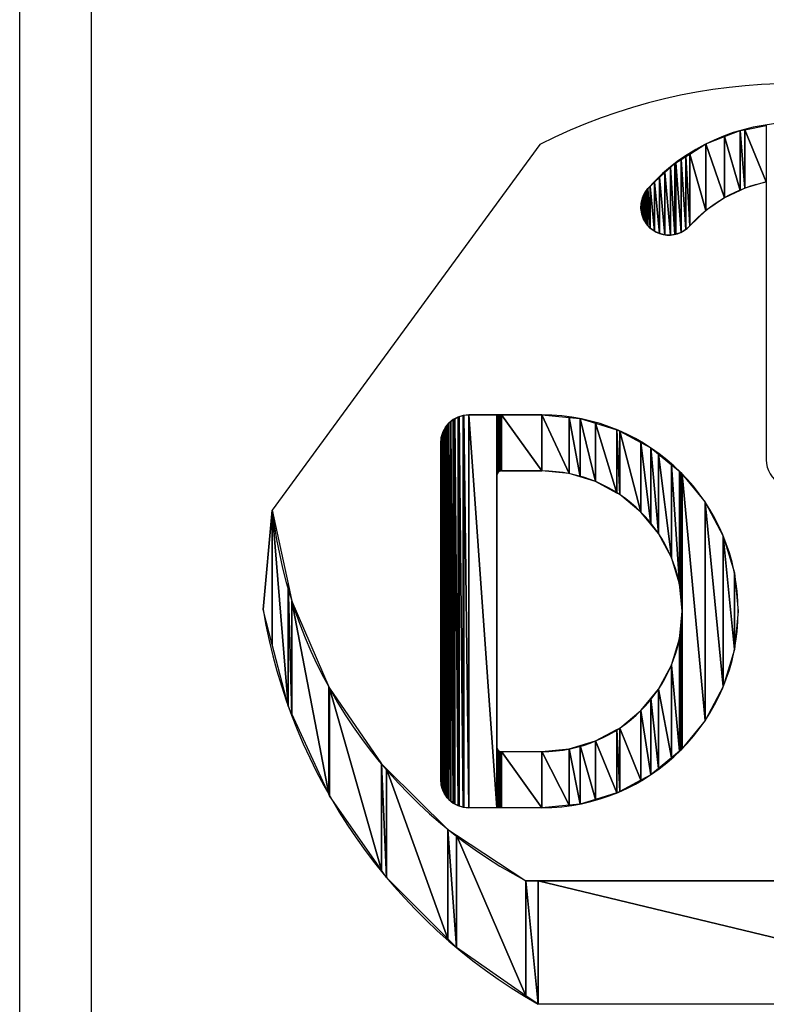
# Model space of a CAD drawing. Header units: inches. Extents: x 3 to 289, y 4 to 291.
# Tile 503 of 634: x 154.52 to 155.039, y 214.141 to 214.826. Entities that reach past the tile are written whole.
import ezdxf

# ---------------------------------------------------------------- set-up
doc = ezdxf.new("R2010")
doc.units = ezdxf.units.IN
doc.header["$LTSCALE"] = 0.5
doc.header["$MEASUREMENT"] = 0
doc.layers.add('PLOTVIEW1', color=7, linetype='Continuous')
doc.layers.add('STR_INS', color=8, linetype='Continuous')

msp = doc.modelspace()

# ---------------------------------------------------------------- linework, layer by layer
at = {"layer": 'PLOTVIEW1', "color": 190, "linetype": 'Continuous'}
for p, q in [((155.02107, 214.74927), (155.02438, 214.74989)), ((155.02438, 214.74989), (155.03937, 214.75273)), ((155.02438, 214.74989), (155.02438, 214.70923)), ((155.02438, 214.70923), (155.02438, 214.74989)), ((155.02438, 214.74989), (155.03937, 214.71357)), ((155.03937, 214.71357), (155.02438, 214.74989)), ((155.03937, 214.75273), (155.03937, 214.71357)), ((154.9974, 214.73999), (155.01027, 214.74503)), ((155.01027, 214.74503), (155.02107, 214.74927)), ((155.01027, 214.74503), (155.01027, 214.70257)), ((155.01027, 214.70257), (155.01027, 214.74503)), ((155.01027, 214.74503), (155.02107, 214.70767)), ((155.02107, 214.70767), (155.01027, 214.74503)), ((155.02107, 214.74927), (155.02107, 214.70767)), ((155.02107, 214.70767), (155.02107, 214.74927)), ((155.02107, 214.74927), (155.02438, 214.70923)), ((155.02438, 214.70923), (155.02107, 214.74927)), ((154.9861, 214.73291), (154.99731, 214.73995)), ((154.99731, 214.73995), (154.9974, 214.73999)), ((154.99731, 214.73995), (154.99731, 214.69366)), ((154.99731, 214.69366), (154.99731, 214.73995)), ((154.99731, 214.73995), (154.9974, 214.69374)), ((154.9974, 214.69374), (154.99731, 214.73995)), ((154.9974, 214.73999), (154.9974, 214.69374)), ((154.9974, 214.69374), (154.9974, 214.73999)), ((154.9974, 214.73999), (155.01027, 214.70257)), ((155.01027, 214.70257), (154.9974, 214.73999)), ((154.98001, 214.72909), (154.98328, 214.73114)), ((154.98328, 214.73114), (154.9861, 214.73291)), ((154.98328, 214.73114), (154.98328, 214.68039)), ((154.98328, 214.68039), (154.98328, 214.73114)), ((154.98328, 214.73114), (154.9861, 214.68298)), ((154.9861, 214.68298), (154.98328, 214.73114)), ((154.9861, 214.73291), (154.9861, 214.68298)), ((154.9861, 214.68298), (154.9861, 214.73291)), ((154.9861, 214.73291), (154.99731, 214.69366)), ((154.99731, 214.69366), (154.9861, 214.73291)), ((154.96881, 214.71999), (154.97263, 214.72353)), ((154.97263, 214.72353), (154.9757, 214.72638)), ((154.97263, 214.72353), (154.97263, 214.6765)), ((154.97263, 214.6765), (154.97263, 214.72353)), ((154.97263, 214.72353), (154.9757, 214.67698)), ((154.9757, 214.67698), (154.97263, 214.72353)), ((154.9757, 214.72638), (154.97642, 214.72683)), ((154.9757, 214.72638), (154.9757, 214.67698)), ((154.9757, 214.67698), (154.9757, 214.72638)), ((154.9757, 214.72638), (154.97642, 214.67709)), ((154.97642, 214.67709), (154.9757, 214.72638)), ((154.97642, 214.72683), (154.98001, 214.72909)), ((154.97642, 214.72683), (154.97642, 214.67709)), ((154.97642, 214.67709), (154.97642, 214.72683)), ((154.97642, 214.72683), (154.98001, 214.6784)), ((154.98001, 214.6784), (154.97642, 214.72683)), ((154.98001, 214.72909), (154.98001, 214.6784)), ((154.98001, 214.6784), (154.98001, 214.72909)), ((154.98001, 214.72909), (154.98328, 214.68039)), ((154.98328, 214.68039), (154.98001, 214.72909)), ((154.96161, 214.71332), (154.96509, 214.71654)), ((154.96509, 214.71654), (154.96881, 214.71999)), ((154.96509, 214.71654), (154.96509, 214.67757)), ((154.96509, 214.67757), (154.96509, 214.71654)), ((154.96509, 214.71654), (154.96881, 214.67666)), ((154.96881, 214.67666), (154.96509, 214.71654)), ((154.96881, 214.71999), (154.96881, 214.67666)), ((154.96881, 214.67666), (154.96881, 214.71999)), ((154.96881, 214.71999), (154.97263, 214.6765)), ((154.97263, 214.6765), (154.96881, 214.71999)), ((154.95593, 214.70759), (154.95699, 214.70903)), ((154.95699, 214.70903), (154.95852, 214.71045)), ((154.95699, 214.70903), (154.95699, 214.68312)), ((154.95699, 214.68312), (154.95699, 214.70903)), ((154.95699, 214.70903), (154.95852, 214.68145)), ((154.95852, 214.68145), (154.95699, 214.70903)), ((154.95852, 214.71045), (154.96161, 214.71332)), ((154.95852, 214.71045), (154.95852, 214.68145)), ((154.95852, 214.68145), (154.95852, 214.71045)), ((154.95852, 214.71045), (154.96161, 214.67918)), ((154.96161, 214.67918), (154.95852, 214.71045)), ((154.96161, 214.71332), (154.96161, 214.67918)), ((154.96161, 214.67918), (154.96161, 214.71332)), ((154.96161, 214.71332), (154.96509, 214.67757)), ((154.96509, 214.67757), (154.96161, 214.71332)), ((155.02438, 214.70923), (155.02107, 214.70767)), ((155.03937, 214.71357), (155.02438, 214.70923)), ((154.95263, 214.70049), (154.95311, 214.70246)), ((154.95311, 214.70246), (154.95394, 214.70425)), ((154.95311, 214.70246), (154.95311, 214.68981)), ((154.95311, 214.68981), (154.95311, 214.70246)), ((154.95311, 214.70246), (154.95394, 214.68754)), ((154.95394, 214.68754), (154.95311, 214.70246)), ((154.95394, 214.70425), (154.95472, 214.70594)), ((154.95394, 214.70425), (154.95394, 214.68754)), ((154.95394, 214.68754), (154.95394, 214.70425)), ((154.95394, 214.70425), (154.95472, 214.68625)), ((154.95472, 214.68625), (154.95394, 214.70425)), ((154.95472, 214.70594), (154.95593, 214.70759)), ((154.95472, 214.70594), (154.95472, 214.68625)), ((154.95472, 214.68625), (154.95472, 214.70594)), ((154.95472, 214.70594), (154.95593, 214.68427)), ((154.95593, 214.68427), (154.95472, 214.70594)), ((154.95593, 214.70759), (154.95593, 214.68427)), ((154.95593, 214.68427), (154.95593, 214.70759)), ((154.95593, 214.70759), (154.95699, 214.68312)), ((154.95699, 214.68312), (154.95593, 214.70759)), ((155.01027, 214.70257), (154.9974, 214.69374)), ((155.02107, 214.70767), (155.01027, 214.70257)), ((154.95204, 214.69492), (154.9522, 214.69874)), ((154.9522, 214.69387), (154.95204, 214.69492)), ((154.9522, 214.69874), (154.95263, 214.70049)), ((154.9522, 214.69874), (154.9522, 214.69387)), ((154.9522, 214.69387), (154.9522, 214.69874)), ((154.9522, 214.69874), (154.95263, 214.69113)), ((154.95263, 214.69113), (154.9522, 214.69874)), ((154.95263, 214.70049), (154.95263, 214.69113)), ((154.95263, 214.69113), (154.95263, 214.70049)), ((154.95263, 214.70049), (154.95311, 214.68981)), ((154.95311, 214.68981), (154.95263, 214.70049)), ((154.95263, 214.69113), (154.9522, 214.69387)), ((154.95311, 214.68981), (154.95263, 214.69113)), ((154.95394, 214.68754), (154.95311, 214.68981)), ((154.99731, 214.69366), (154.9861, 214.68298)), ((154.9974, 214.69374), (154.99731, 214.69366)), ((154.95472, 214.68625), (154.95394, 214.68754)), ((154.95593, 214.68427), (154.95472, 214.68625)), ((154.95699, 214.68312), (154.95593, 214.68427)), ((154.95852, 214.68145), (154.95699, 214.68312)), ((154.96161, 214.67918), (154.95852, 214.68145)), ((154.9861, 214.68298), (154.98328, 214.68039)), ((154.96509, 214.67757), (154.96161, 214.67918)), ((154.96881, 214.67666), (154.96509, 214.67757)), ((154.97263, 214.6765), (154.96881, 214.67666)), ((154.9757, 214.67698), (154.97263, 214.6765)), ((154.97642, 214.67709), (154.9757, 214.67698)), ((154.98001, 214.6784), (154.97642, 214.67709)), ((154.98328, 214.68039), (154.98001, 214.6784)), ((154.82563, 214.55021), (154.8285, 214.55108)), ((154.8285, 214.55108), (154.82892, 214.55112)), ((154.8285, 214.55108), (154.8285, 214.27839)), ((154.8285, 214.27839), (154.8285, 214.55108)), ((154.8285, 214.55108), (154.82892, 214.27827)), ((154.82892, 214.27827), (154.8285, 214.55108)), ((154.82892, 214.55112), (154.83231, 214.55145)), ((154.82892, 214.55112), (154.82892, 214.27827)), ((154.82892, 214.27827), (154.82892, 214.55112)), ((154.82892, 214.55112), (154.83231, 214.27798)), ((154.83231, 214.27798), (154.82892, 214.55112)), ((154.83231, 214.55145), (154.83231, 214.27798)), ((154.83231, 214.27798), (154.83231, 214.55145)), ((154.83231, 214.55145), (154.85184, 214.27798)), ((154.85184, 214.27798), (154.83231, 214.55145)), ((154.83231, 214.55145), (154.85184, 214.55145)), ((154.85184, 214.55145), (154.85184, 214.27798)), ((154.85184, 214.50926), (154.85184, 214.55145)), ((154.85184, 214.55145), (154.85189, 214.5098)), ((154.85189, 214.5098), (154.85184, 214.55145)), ((154.85184, 214.55145), (154.85189, 214.55145)), ((154.85189, 214.55145), (154.85189, 214.5098)), ((154.85189, 214.5098), (154.85189, 214.55145)), ((154.85189, 214.55145), (154.85203, 214.51033)), ((154.85203, 214.51033), (154.85189, 214.55145)), ((154.85189, 214.55145), (154.85203, 214.55145)), ((154.85203, 214.55145), (154.85203, 214.51033)), ((154.85203, 214.51033), (154.85203, 214.55145)), ((154.85203, 214.55145), (154.85226, 214.51082)), ((154.85226, 214.51082), (154.85203, 214.55145)), ((154.85203, 214.55145), (154.85226, 214.55145)), ((154.85226, 214.55145), (154.85226, 214.51082)), ((154.85226, 214.51082), (154.85226, 214.55145)), ((154.85226, 214.55145), (154.85257, 214.51127)), ((154.85257, 214.51127), (154.85226, 214.55145)), ((154.85226, 214.55145), (154.85257, 214.55145)), ((154.85257, 214.55145), (154.85257, 214.51127)), ((154.85257, 214.51127), (154.85257, 214.55145)), ((154.85257, 214.55145), (154.85296, 214.51165)), ((154.85296, 214.51165), (154.85257, 214.55145)), ((154.85257, 214.55145), (154.85296, 214.55145)), ((154.85296, 214.55145), (154.85296, 214.51165)), ((154.85296, 214.51165), (154.85296, 214.55145)), ((154.85296, 214.55145), (154.85341, 214.51197)), ((154.85341, 214.51197), (154.85296, 214.55145)), ((154.85296, 214.55145), (154.85341, 214.55145)), ((154.85341, 214.55145), (154.85341, 214.51197)), ((154.85341, 214.51197), (154.85341, 214.55145)), ((154.85341, 214.55145), (154.8539, 214.5122)), ((154.8539, 214.5122), (154.85341, 214.55145)), ((154.85341, 214.55145), (154.8539, 214.55145)), ((154.8539, 214.55145), (154.8539, 214.5122)), ((154.8539, 214.5122), (154.8539, 214.55145)), ((154.8539, 214.55145), (154.85443, 214.51234)), ((154.85443, 214.51234), (154.8539, 214.55145)), ((154.8539, 214.55145), (154.85443, 214.55145)), ((154.85443, 214.55145), (154.85443, 214.51234)), ((154.85443, 214.51234), (154.85443, 214.55145)), ((154.85443, 214.55145), (154.85497, 214.51239)), ((154.85497, 214.51239), (154.85443, 214.55145)), ((154.85443, 214.55145), (154.85497, 214.55145)), ((154.85497, 214.55145), (154.85497, 214.51239)), ((154.85497, 214.51239), (154.85497, 214.55145)), ((154.85497, 214.55145), (154.8831, 214.51239)), ((154.8831, 214.51239), (154.85497, 214.55145)), ((154.85497, 214.55145), (154.8831, 214.55145)), ((154.8831, 214.55145), (154.8831, 214.51239)), ((154.8831, 214.51239), (154.8831, 214.55145)), ((154.8831, 214.55145), (154.90215, 214.51051)), ((154.90215, 214.51051), (154.8831, 214.55145)), ((154.8831, 214.55145), (154.90215, 214.54958)), ((154.81607, 214.54277), (154.81735, 214.54433)), ((154.81735, 214.54433), (154.8185, 214.54573)), ((154.81735, 214.54433), (154.81735, 214.28495)), ((154.81735, 214.28495), (154.81735, 214.54433)), ((154.81735, 214.54433), (154.8185, 214.2838)), ((154.8185, 214.2838), (154.81735, 214.54433)), ((154.8185, 214.54573), (154.81975, 214.54676)), ((154.8185, 214.54573), (154.8185, 214.2838)), ((154.8185, 214.2838), (154.8185, 214.54573)), ((154.8185, 214.54573), (154.81975, 214.28255)), ((154.81975, 214.28255), (154.8185, 214.54573)), ((154.81975, 214.54676), (154.82146, 214.54816)), ((154.81975, 214.54676), (154.81975, 214.28255)), ((154.81975, 214.28255), (154.81975, 214.54676)), ((154.81975, 214.54676), (154.82146, 214.28135)), ((154.82146, 214.28135), (154.81975, 214.54676)), ((154.82146, 214.54816), (154.82254, 214.54874)), ((154.82146, 214.54816), (154.82146, 214.28135)), ((154.82146, 214.28135), (154.82146, 214.54816)), ((154.82146, 214.54816), (154.82254, 214.28059)), ((154.82254, 214.28059), (154.82146, 214.54816)), ((154.82254, 214.54874), (154.82483, 214.54997)), ((154.82254, 214.54874), (154.82254, 214.28059)), ((154.82254, 214.28059), (154.82254, 214.54874)), ((154.82254, 214.54874), (154.82483, 214.27953)), ((154.82483, 214.27953), (154.82254, 214.54874)), ((154.82483, 214.54997), (154.82563, 214.55021)), ((154.82483, 214.54997), (154.82483, 214.27953)), ((154.82483, 214.27953), (154.82483, 214.54997)), ((154.82483, 214.54997), (154.82563, 214.27916)), ((154.82563, 214.27916), (154.82483, 214.54997)), ((154.82563, 214.55021), (154.82563, 214.27916)), ((154.82563, 214.27916), (154.82563, 214.55021)), ((154.82563, 214.55021), (154.8285, 214.27839)), ((154.8285, 214.27839), (154.82563, 214.55021)), ((154.90215, 214.54958), (154.90215, 214.51051)), ((154.90215, 214.51051), (154.90215, 214.54958)), ((154.90215, 214.54958), (154.90977, 214.5082)), ((154.90977, 214.5082), (154.90215, 214.54958)), ((154.90215, 214.54958), (154.90977, 214.54883)), ((154.90977, 214.54883), (154.90977, 214.5082)), ((154.90977, 214.5082), (154.90977, 214.54883)), ((154.90977, 214.54883), (154.92047, 214.50495)), ((154.92047, 214.50495), (154.90977, 214.54883)), ((154.90977, 214.54883), (154.92047, 214.54558)), ((154.92047, 214.54558), (154.92047, 214.50495)), ((154.92047, 214.50495), (154.92047, 214.54558)), ((154.92047, 214.54558), (154.93543, 214.49696)), ((154.93543, 214.49696), (154.92047, 214.54558)), ((154.92047, 214.54558), (154.93543, 214.54104)), ((154.81315, 214.53573), (154.81395, 214.53838)), ((154.81395, 214.53838), (154.81426, 214.53939)), ((154.81395, 214.53838), (154.81395, 214.29083)), ((154.81395, 214.29083), (154.81395, 214.53838)), ((154.81395, 214.53838), (154.81426, 214.29017)), ((154.81426, 214.29017), (154.81395, 214.53838)), ((154.81426, 214.53939), (154.81539, 214.54151)), ((154.81426, 214.53939), (154.81426, 214.29017)), ((154.81426, 214.29017), (154.81426, 214.53939)), ((154.81426, 214.53939), (154.81539, 214.28774)), ((154.81539, 214.28774), (154.81426, 214.53939)), ((154.81539, 214.54151), (154.81607, 214.54277)), ((154.81539, 214.54151), (154.81539, 214.28774)), ((154.81539, 214.28774), (154.81539, 214.54151)), ((154.81539, 214.54151), (154.81607, 214.28678)), ((154.81607, 214.28678), (154.81539, 214.54151)), ((154.81607, 214.54277), (154.81607, 214.28678)), ((154.81607, 214.28678), (154.81607, 214.54277)), ((154.81607, 214.54277), (154.81735, 214.28495)), ((154.81735, 214.28495), (154.81607, 214.54277)), ((154.93543, 214.54104), (154.93543, 214.49696)), ((154.93543, 214.49696), (154.93543, 214.54104)), ((154.93543, 214.54104), (154.93736, 214.49592)), ((154.93736, 214.49592), (154.93543, 214.54104)), ((154.93543, 214.54104), (154.93736, 214.54001)), ((154.93736, 214.54001), (154.93736, 214.49592)), ((154.93736, 214.49592), (154.93736, 214.54001)), ((154.93736, 214.54001), (154.95216, 214.48378)), ((154.95216, 214.48378), (154.93736, 214.54001)), ((154.93736, 214.54001), (154.95216, 214.5321)), ((154.81278, 214.53192), (154.81307, 214.53493)), ((154.81278, 214.29751), (154.81278, 214.53192)), ((154.81278, 214.53192), (154.81307, 214.29412)), ((154.81307, 214.29412), (154.81278, 214.53192)), ((154.81307, 214.53493), (154.81315, 214.53573)), ((154.81307, 214.53493), (154.81307, 214.29412)), ((154.81307, 214.29412), (154.81307, 214.53493)), ((154.81307, 214.53493), (154.81315, 214.29383)), ((154.81315, 214.29383), (154.81307, 214.53493)), ((154.81315, 214.53573), (154.81315, 214.29383)), ((154.81315, 214.29383), (154.81315, 214.53573)), ((154.81315, 214.53573), (154.81395, 214.29083)), ((154.81395, 214.29083), (154.81315, 214.53573)), ((154.95216, 214.5321), (154.95216, 214.48378)), ((154.95216, 214.48378), (154.95216, 214.5321)), ((154.95216, 214.5321), (154.95907, 214.47537)), ((154.95907, 214.47537), (154.95216, 214.5321)), ((154.95216, 214.5321), (154.95907, 214.52841)), ((154.95907, 214.52841), (154.95907, 214.47537)), ((154.95907, 214.47537), (154.95907, 214.52841)), ((154.95907, 214.52841), (154.96431, 214.46898)), ((154.96431, 214.46898), (154.95907, 214.52841)), ((154.95907, 214.52841), (154.96431, 214.52411)), ((154.96431, 214.52411), (154.96431, 214.46898)), ((154.96431, 214.46898), (154.96431, 214.52411)), ((154.96431, 214.52411), (154.97333, 214.45209)), ((154.97333, 214.45209), (154.96431, 214.52411)), ((154.96431, 214.52411), (154.97333, 214.5167)), ((154.97333, 214.5167), (154.97333, 214.45209)), ((154.97333, 214.45209), (154.97333, 214.5167)), ((154.97333, 214.5167), (154.97889, 214.43377)), ((154.97889, 214.43377), (154.97333, 214.5167)), ((154.97333, 214.5167), (154.97889, 214.51214)), ((154.85203, 214.51033), (154.85189, 214.5098)), ((154.85226, 214.51082), (154.85203, 214.51033)), ((154.85257, 214.51127), (154.85226, 214.51082)), ((154.85296, 214.51165), (154.85257, 214.51127)), ((154.85341, 214.51197), (154.85296, 214.51165)), ((154.8539, 214.5122), (154.85341, 214.51197)), ((154.85443, 214.51234), (154.8539, 214.5122)), ((154.85497, 214.51239), (154.85443, 214.51234)), ((154.8831, 214.51239), (154.85497, 214.51239)), ((154.90215, 214.51051), (154.8831, 214.51239)), ((154.90977, 214.5082), (154.90215, 214.51051)), ((154.97889, 214.51214), (154.97889, 214.43377)), ((154.97889, 214.43377), (154.97889, 214.51214)), ((154.97889, 214.51214), (154.97979, 214.42468)), ((154.97979, 214.42468), (154.97889, 214.51214)), ((154.97889, 214.51214), (154.97979, 214.5114)), ((154.97979, 214.5114), (154.97979, 214.42468)), ((154.97979, 214.42468), (154.97979, 214.5114)), ((154.97979, 214.5114), (154.98077, 214.41472)), ((154.98077, 214.41472), (154.97979, 214.5114)), ((154.97979, 214.5114), (154.98077, 214.51021)), ((154.98077, 214.51021), (154.98077, 214.41472)), ((154.98077, 214.31922), (154.98077, 214.51021)), ((154.98077, 214.51021), (154.99679, 214.33875)), ((154.99679, 214.33875), (154.98077, 214.51021)), ((154.98077, 214.51021), (154.99679, 214.49068)), ((154.85189, 214.5098), (154.85184, 214.50926)), ((154.92047, 214.50495), (154.90977, 214.5082)), ((154.93543, 214.49696), (154.92047, 214.50495)), ((154.93736, 214.49592), (154.93543, 214.49696)), ((154.95216, 214.48378), (154.93736, 214.49592)), ((154.99679, 214.49068), (154.99679, 214.33875)), ((154.99679, 214.33875), (154.99679, 214.49068)), ((154.99679, 214.49068), (155.00943, 214.36239)), ((155.00943, 214.36239), (154.99679, 214.49068)), ((154.99679, 214.49068), (155.00943, 214.46704)), ((154.95907, 214.47537), (154.95216, 214.48378)), ((154.96431, 214.46898), (154.95907, 214.47537)), ((154.97333, 214.45209), (154.96431, 214.46898)), ((155.00943, 214.46704), (155.00943, 214.36239)), ((155.00943, 214.36239), (155.00943, 214.46704)), ((155.00943, 214.46704), (155.01721, 214.38804)), ((155.01721, 214.38804), (155.00943, 214.46704)), ((155.00943, 214.46704), (155.01721, 214.44139)), ((154.97889, 214.43377), (154.97333, 214.45209)), ((155.01721, 214.44139), (155.01721, 214.38804)), ((155.01721, 214.38804), (155.01721, 214.44139)), ((155.01721, 214.44139), (155.01984, 214.41472)), ((154.97979, 214.42468), (154.97889, 214.43377)), ((154.98077, 214.41472), (154.97979, 214.42468)), ((154.97979, 214.40475), (154.98077, 214.41472)), ((154.98077, 214.41472), (154.98077, 214.31922)), ((155.01984, 214.41472), (155.01721, 214.38804)), ((154.97889, 214.39566), (154.97979, 214.40475)), ((154.97979, 214.40475), (154.97979, 214.31803)), ((154.97979, 214.31803), (154.97979, 214.40475)), ((154.97979, 214.40475), (154.98077, 214.31922)), ((154.98077, 214.31922), (154.97979, 214.40475)), ((154.97333, 214.37734), (154.97889, 214.39566)), ((154.97889, 214.39566), (154.97889, 214.31729)), ((154.97889, 214.31729), (154.97889, 214.39566)), ((154.97889, 214.39566), (154.97979, 214.31803)), ((154.97979, 214.31803), (154.97889, 214.39566)), ((155.01721, 214.38804), (155.00943, 214.36239)), ((154.96431, 214.36045), (154.97333, 214.37734)), ((154.97333, 214.37734), (154.97333, 214.31273)), ((154.97333, 214.31273), (154.97333, 214.37734)), ((154.97333, 214.37734), (154.97889, 214.31729)), ((154.97889, 214.31729), (154.97333, 214.37734)), ((154.95907, 214.35407), (154.96431, 214.36045)), ((154.96431, 214.36045), (154.96431, 214.30532)), ((154.96431, 214.30532), (154.96431, 214.36045)), ((154.96431, 214.36045), (154.97333, 214.31273)), ((154.97333, 214.31273), (154.96431, 214.36045)), ((155.00943, 214.36239), (154.99679, 214.33875)), ((154.95216, 214.34565), (154.95907, 214.35407)), ((154.95907, 214.35407), (154.95907, 214.30102)), ((154.95907, 214.30102), (154.95907, 214.35407)), ((154.95907, 214.35407), (154.96431, 214.30532)), ((154.96431, 214.30532), (154.95907, 214.35407)), ((154.93736, 214.33351), (154.95216, 214.34565)), ((154.95216, 214.34565), (154.95216, 214.29733)), ((154.95216, 214.29733), (154.95216, 214.34565)), ((154.95216, 214.34565), (154.95907, 214.30102)), ((154.95907, 214.30102), (154.95216, 214.34565)), ((154.99679, 214.33875), (154.98077, 214.31922)), ((154.92047, 214.32448), (154.93543, 214.33247)), ((154.93543, 214.33247), (154.93736, 214.33351)), ((154.93543, 214.33247), (154.93543, 214.28839)), ((154.93543, 214.28839), (154.93543, 214.33247)), ((154.93543, 214.33247), (154.93736, 214.28942)), ((154.93736, 214.28942), (154.93543, 214.33247)), ((154.93736, 214.33351), (154.93736, 214.28942)), ((154.93736, 214.28942), (154.93736, 214.33351)), ((154.93736, 214.33351), (154.95216, 214.29733)), ((154.95216, 214.29733), (154.93736, 214.33351)), ((154.85184, 214.27798), (154.85184, 214.32017)), ((154.85184, 214.32017), (154.85189, 214.27798)), ((154.85189, 214.27798), (154.85184, 214.32017)), ((154.85184, 214.32017), (154.85189, 214.31963)), ((154.85189, 214.31963), (154.85189, 214.27798)), ((154.85189, 214.27798), (154.85189, 214.31963)), ((154.85189, 214.31963), (154.85203, 214.27798)), ((154.85203, 214.27798), (154.85189, 214.31963)), ((154.85189, 214.31963), (154.85203, 214.3191)), ((154.85203, 214.3191), (154.85203, 214.27798)), ((154.85203, 214.27798), (154.85203, 214.3191)), ((154.85203, 214.3191), (154.85226, 214.27798)), ((154.85226, 214.27798), (154.85203, 214.3191)), ((154.85203, 214.3191), (154.85226, 214.31861)), ((154.85226, 214.31861), (154.85226, 214.27798)), ((154.85226, 214.27798), (154.85226, 214.31861)), ((154.85226, 214.31861), (154.85257, 214.27798)), ((154.85257, 214.27798), (154.85226, 214.31861)), ((154.85226, 214.31861), (154.85257, 214.31816)), ((154.85257, 214.31816), (154.85257, 214.27798)), ((154.85257, 214.27798), (154.85257, 214.31816)), ((154.85257, 214.31816), (154.85296, 214.27798)), ((154.85296, 214.27798), (154.85257, 214.31816)), ((154.85257, 214.31816), (154.85296, 214.31778)), ((154.8831, 214.31705), (154.90215, 214.31892)), ((154.90215, 214.31892), (154.90977, 214.32123)), ((154.90215, 214.31892), (154.90215, 214.27985)), ((154.90215, 214.27985), (154.90215, 214.31892)), ((154.90215, 214.31892), (154.90977, 214.2806)), ((154.90977, 214.2806), (154.90215, 214.31892)), ((154.90977, 214.32123), (154.92047, 214.32448)), ((154.90977, 214.32123), (154.90977, 214.2806)), ((154.90977, 214.2806), (154.90977, 214.32123)), ((154.90977, 214.32123), (154.92047, 214.28385)), ((154.92047, 214.28385), (154.90977, 214.32123)), ((154.92047, 214.32448), (154.92047, 214.28385)), ((154.92047, 214.28385), (154.92047, 214.32448)), ((154.92047, 214.32448), (154.93543, 214.28839)), ((154.93543, 214.28839), (154.92047, 214.32448)), ((154.97979, 214.31803), (154.97889, 214.31729)), ((154.98077, 214.31922), (154.97979, 214.31803)), ((154.85296, 214.31778), (154.85296, 214.27798)), ((154.85296, 214.27798), (154.85296, 214.31778)), ((154.85296, 214.31778), (154.85341, 214.27798)), ((154.85341, 214.27798), (154.85296, 214.31778)), ((154.85296, 214.31778), (154.85341, 214.31746)), ((154.85341, 214.31746), (154.85341, 214.27798)), ((154.85341, 214.27798), (154.85341, 214.31746)), ((154.85341, 214.31746), (154.8539, 214.27798)), ((154.8539, 214.27798), (154.85341, 214.31746)), ((154.85341, 214.31746), (154.8539, 214.31723)), ((154.8539, 214.31723), (154.8539, 214.27798)), ((154.8539, 214.27798), (154.8539, 214.31723)), ((154.8539, 214.31723), (154.85443, 214.27798)), ((154.85443, 214.27798), (154.8539, 214.31723)), ((154.8539, 214.31723), (154.85443, 214.31709)), ((154.85443, 214.31709), (154.85443, 214.27798)), ((154.85443, 214.27798), (154.85443, 214.31709)), ((154.85443, 214.31709), (154.85497, 214.27798)), ((154.85497, 214.27798), (154.85443, 214.31709)), ((154.85443, 214.31709), (154.85497, 214.31705)), ((154.85497, 214.31705), (154.85497, 214.27798)), ((154.85497, 214.27798), (154.85497, 214.31705)), ((154.85497, 214.31705), (154.8831, 214.27798)), ((154.8831, 214.27798), (154.85497, 214.31705)), ((154.85497, 214.31705), (154.8831, 214.31705)), ((154.8831, 214.31705), (154.8831, 214.27798)), ((154.8831, 214.27798), (154.8831, 214.31705)), ((154.8831, 214.31705), (154.90215, 214.27985)), ((154.90215, 214.27985), (154.8831, 214.31705)), ((154.97333, 214.31273), (154.96431, 214.30532)), ((154.97889, 214.31729), (154.97333, 214.31273)), ((154.96431, 214.30532), (154.95907, 214.30102)), ((154.81307, 214.29412), (154.81278, 214.29751)), ((154.95907, 214.30102), (154.95216, 214.29733)), ((154.81315, 214.29383), (154.81307, 214.29412)), ((154.81395, 214.29083), (154.81315, 214.29383)), ((154.81426, 214.29017), (154.81395, 214.29083)), ((154.95216, 214.29733), (154.93736, 214.28942)), ((154.81539, 214.28774), (154.81426, 214.29017)), ((154.81607, 214.28678), (154.81539, 214.28774)), ((154.81735, 214.28495), (154.81607, 214.28678)), ((154.8185, 214.2838), (154.81735, 214.28495)), ((154.81975, 214.28255), (154.8185, 214.2838)), ((154.92047, 214.28385), (154.90977, 214.2806)), ((154.93543, 214.28839), (154.92047, 214.28385)), ((154.93736, 214.28942), (154.93543, 214.28839)), ((154.82146, 214.28135), (154.81975, 214.28255)), ((154.82254, 214.28059), (154.82146, 214.28135)), ((154.82483, 214.27953), (154.82254, 214.28059)), ((154.82563, 214.27916), (154.82483, 214.27953)), ((154.8285, 214.27839), (154.82563, 214.27916)), ((154.82892, 214.27827), (154.8285, 214.27839)), ((154.83231, 214.27798), (154.82892, 214.27827)), ((154.85184, 214.27798), (154.83231, 214.27798)), ((154.85189, 214.27798), (154.85184, 214.27798)), ((154.85203, 214.27798), (154.85189, 214.27798)), ((154.85226, 214.27798), (154.85203, 214.27798)), ((154.85257, 214.27798), (154.85226, 214.27798)), ((154.85296, 214.27798), (154.85257, 214.27798)), ((154.85341, 214.27798), (154.85296, 214.27798)), ((154.8539, 214.27798), (154.85341, 214.27798)), ((154.85443, 214.27798), (154.8539, 214.27798)), ((154.85497, 214.27798), (154.85443, 214.27798)), ((154.8831, 214.27798), (154.85497, 214.27798)), ((154.90215, 214.27985), (154.8831, 214.27798)), ((154.90977, 214.2806), (154.90215, 214.27985))]:
    msp.add_line(p, q, dxfattribs=at)
at = {"layer": 'PLOTVIEW1', "color": 56, "linetype": 'Continuous'}
for p, q in [((154.8818, 214.73951, 0.01969), (154.6955, 214.48513, 0.01969)), ((154.6892, 214.41591), (154.6955, 214.48513)), ((154.6955, 214.48513), (154.6955, 214.39169)), ((154.6955, 214.39169), (154.6955, 214.48513)), ((154.6955, 214.39169), (154.6955, 214.48513)), ((154.6955, 214.39169), (154.6955, 214.48513)), ((154.6955, 214.48513), (154.70658, 214.34903)), ((154.70658, 214.34903), (154.6955, 214.48513)), ((154.6955, 214.48513), (154.70658, 214.43388)), ((154.70658, 214.43388), (154.70658, 214.34903)), ((154.70658, 214.34903), (154.70658, 214.43388)), ((154.70658, 214.43388), (154.70922, 214.34331)), ((154.70922, 214.34331), (154.70658, 214.43388)), ((154.70658, 214.43388), (154.70922, 214.42169)), ((154.70922, 214.42169), (154.70922, 214.34331)), ((154.70922, 214.34331), (154.70922, 214.42169)), ((154.70922, 214.42169), (154.73488, 214.28754)), ((154.73488, 214.28754), (154.70922, 214.42169)), ((154.70922, 214.42169), (154.73488, 214.36207)), ((154.6955, 214.39169), (154.6892, 214.41591)), ((154.70658, 214.34903), (154.6955, 214.39169)), ((154.73488, 214.36207), (154.73488, 214.28754)), ((154.73488, 214.28754), (154.73488, 214.36207)), ((154.73488, 214.36207), (154.73547, 214.28627)), ((154.73547, 214.28627), (154.73488, 214.36207)), ((154.73488, 214.36207), (154.73547, 214.36121)), ((154.73547, 214.36121), (154.73547, 214.28627)), ((154.73547, 214.28627), (154.73547, 214.36121)), ((154.73547, 214.36121), (154.77154, 214.23449)), ((154.77154, 214.23449), (154.73547, 214.36121)), ((154.73547, 214.36121), (154.77154, 214.30849)), ((154.70922, 214.34331), (154.70658, 214.34903)), ((154.73488, 214.28754), (154.70922, 214.34331)), ((154.77154, 214.30849), (154.77154, 214.23449)), ((154.77154, 214.23449), (154.77154, 214.30849)), ((154.77154, 214.30849), (154.77496, 214.22957)), ((154.77496, 214.22957), (154.77154, 214.30849)), ((154.77154, 214.30849), (154.77496, 214.30512)), ((154.77496, 214.30512), (154.77496, 214.22957)), ((154.77496, 214.22957), (154.77496, 214.30512)), ((154.77496, 214.30512), (154.81781, 214.18674)), ((154.81781, 214.18674), (154.77496, 214.30512)), ((154.77496, 214.30512), (154.81781, 214.26297)), ((154.73547, 214.28627), (154.73488, 214.28754)), ((154.77154, 214.23449), (154.73547, 214.28627)), ((154.81781, 214.26297), (154.81781, 214.18674)), ((154.81781, 214.18674), (154.81781, 214.26297)), ((154.81781, 214.26297), (154.82383, 214.18072)), ((154.82383, 214.18072), (154.81781, 214.26297)), ((154.81781, 214.26297), (154.82383, 214.25899)), ((154.82383, 214.25899), (154.82383, 214.18072)), ((154.82383, 214.18072), (154.82383, 214.25899)), ((154.82383, 214.25899), (154.87197, 214.1472)), ((154.87197, 214.1472), (154.82383, 214.25899)), ((154.82383, 214.25899), (154.87197, 214.22719)), ((154.77496, 214.22957), (154.77154, 214.23449)), ((154.81781, 214.18674), (154.77496, 214.22957)), ((154.87197, 214.22719), (154.87197, 214.1472)), ((154.87197, 214.1472), (154.87197, 214.22719)), ((154.87197, 214.22719), (154.88053, 214.14124)), ((154.88053, 214.14124), (154.87197, 214.22719)), ((154.87197, 214.22719), (154.88053, 214.22719)), ((154.88053, 214.22719), (154.88053, 214.14124)), ((154.88053, 214.14124), (154.88053, 214.22719)), ((154.88053, 214.22719), (155.23727, 214.14124)), ((155.23727, 214.14124), (154.88053, 214.22719)), ((154.88053, 214.22719), (155.23727, 214.22719)), ((154.82383, 214.18072), (154.81781, 214.18674)), ((154.87197, 214.1472), (154.82383, 214.18072)), ((154.88053, 214.14124), (154.87197, 214.1472)), ((155.23727, 214.14124), (154.88053, 214.14124))]:
    msp.add_line(p, q, dxfattribs=at)
at = {"layer": 'PLOTVIEW1', "color": 252, "linetype": 'Continuous'}
for p, q in [((154.8831, 214.55145, 0.01969), (154.83231, 214.55145, 0.01969)), ((154.81278, 214.53192, 0.01969), (154.81278, 214.29751, 0.01969)), ((154.85497, 214.51239, 0.01969), (154.8831, 214.51239, 0.01969)), ((154.85184, 214.32017, 0.01969), (154.85184, 214.50926, 0.01969)), ((154.6955, 214.48513, 0.01969), (154.6892, 214.41591, 0.01969)), ((154.85497, 214.31705, 0.01969), (154.8831, 214.31705, 0.01969)), ((154.8831, 214.27798, 0.01969), (154.83231, 214.27798, 0.01969)), ((155.24584, 214.22719, 0.01969), (154.87197, 214.22719, 0.01969))]:
    msp.add_line(p, q, dxfattribs=at)
at = {"layer": 'PLOTVIEW1', "color": 56, "linetype": 'Continuous'}
msp.add_arc((155.0589, 214.39127, 0.01969), 0.39068, 63.04275, 116.9573, dxfattribs=at)
at = {"layer": 'PLOTVIEW1', "color": 252, "linetype": 'Continuous'}
for centre, radius, start, end in [((154.97155, 214.69601, 0.01969), 0.01953, 138.1897, 318.1897), ((154.83231, 214.53192, 0.01969), 0.01953, 90.00002, 180), ((154.8831, 214.41472, 0.01969), 0.13674, 270, 90), ((154.85497, 214.50926, 0.01969), 0.00313, 90, 180), ((154.8831, 214.41472, 0.01969), 0.09767, 270, 90), ((155.02921, 214.52411, 0.01969), 0.33599, 186.6612, 242.0945), ((155.07453, 214.48035, 0.01969), 0.39068, 189.494, 240.2271), ((154.85497, 214.32017, 0.01969), 0.00313, 180, 270), ((154.83231, 214.29751, 0.01969), 0.01953, 180, 270)]:
    msp.add_arc(centre, radius, start, end, dxfattribs=at)
at = {"layer": 'STR_INS', "color": 4, "linetype": 'Continuous'}
for p, q in [((154.51979, 213.93995), (154.51979, 215.3566)), ((154.56979, 213.93995), (154.56979, 215.3566)), ((155.03937, 214.71357), (155.03937, 214.5202))]:
    msp.add_line(p, q, dxfattribs=at)
for centre, radius, start, end in [((155.0589, 214.61787), 0.13674, 41.81028, 138.18972), ((155.0589, 214.5202), 0.01953, 179.99267, 0.00733)]:
    msp.add_arc(centre, radius, start, end, dxfattribs=at)
at = {"layer": 'STR_INS', "color": 4, "linetype": 'Continuous', "extrusion": (0, 8.88178e-16, -1)}
msp.add_arc((-155.0589, 214.61787), 0.09767, 41.81035, 78.46302, dxfattribs=at)

doc.saveas('drawing.dxf')
